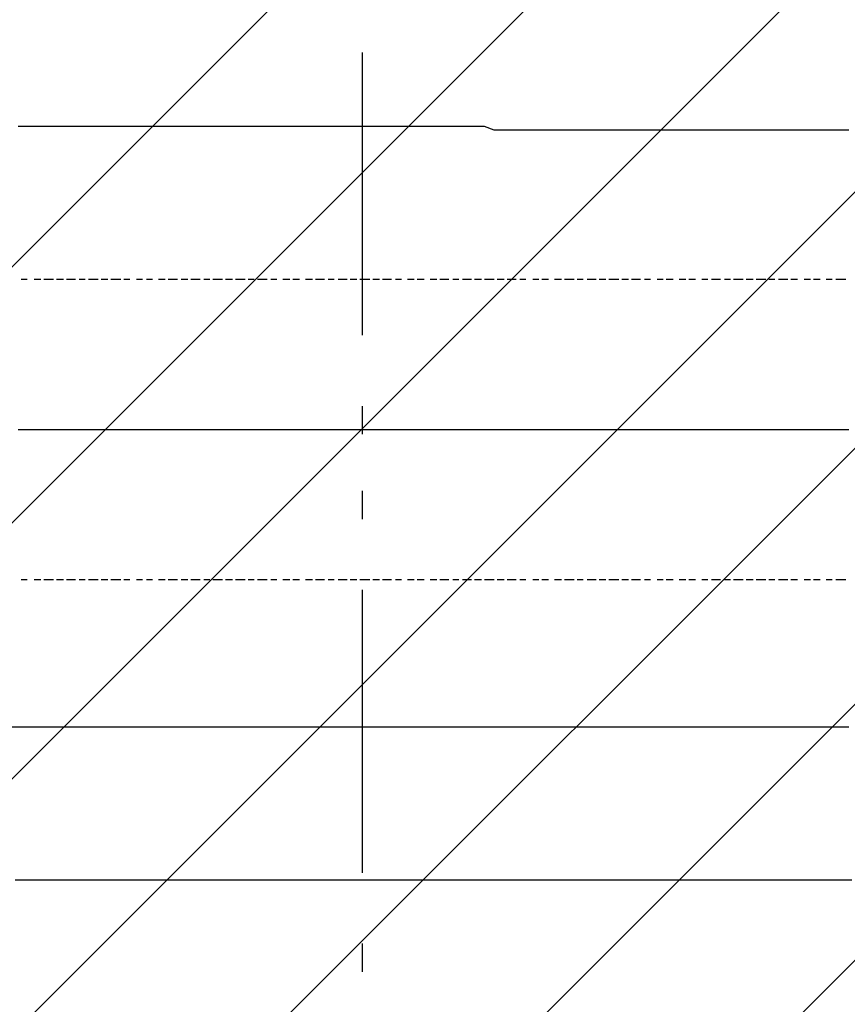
# Model space of a CAD drawing. Extents: x 997 to 109698, y 921 to 94021.
# Tile 358 of 656: x 11244 to 12341, y 49873 to 51178. Entities that reach past the tile are written whole.
import ezdxf

# ---------------------------------------------------------------- set-up
doc = ezdxf.new("R2010")
doc.units = 0
doc.header["$MEASUREMENT"] = 0
for name, color, linetype in [('12', 7, 'CONTINUOUS'), ('28', 7, 'CONTINUOUS'), ('40', 7, 'CONTINUOUS')]:
    doc.layers.add(name, color=color, linetype=linetype)

msp = doc.modelspace()

# ---------------------------------------------------------------- linework, layer by layer
at = {"layer": '12', "color": 5}
for p, q in [((11249.630503, 51036.563401), (11241.630503, 51036.563401)), ((11262.630503, 51036.563401), (11249.630503, 51036.563401)), ((11271.630503, 51036.563401), (11262.630503, 51036.563401)), ((11279.630503, 51036.563401), (11271.630503, 51036.563401)), ((11292.630503, 51036.563401), (11279.630503, 51036.563401)), ((11301.630503, 51036.563401), (11292.630503, 51036.563401)), ((11309.630503, 51036.563401), (11301.630503, 51036.563401)), ((11322.630503, 51036.563401), (11309.630503, 51036.563401)), ((11330.630503, 51036.563401), (11322.630503, 51036.563401)), ((11342.630503, 51036.563401), (11330.630503, 51036.563401)), ((11351.630503, 51036.563401), (11342.630503, 51036.563401)), ((11360.630503, 51036.563401), (11351.630503, 51036.563401)), ((11372.630503, 51036.563401), (11360.630503, 51036.563401)), ((11381.630503, 51036.563401), (11372.630503, 51036.563401)), ((11389.630503, 51036.563401), (11381.630503, 51036.563401)), ((11402.630503, 51036.563401), (11389.630503, 51036.563401)), ((11411.630503, 51036.563401), (11402.630503, 51036.563401)), ((11419.630503, 51036.563401), (11411.630503, 51036.563401)), ((11432.630503, 51036.563401), (11419.630503, 51036.563401)), ((11440.630503, 51036.563401), (11432.630503, 51036.563401)), ((11452.630503, 51036.563401), (11440.630503, 51036.563401)), ((11461.630503, 51036.563401), (11452.630503, 51036.563401)), ((11470.630503, 51036.563401), (11461.630503, 51036.563401)), ((11482.630503, 51036.563401), (11470.630503, 51036.563401)), ((11491.630503, 51036.563401), (11482.630503, 51036.563401)), ((11499.630503, 51036.563401), (11491.630503, 51036.563401)), ((11512.630503, 51036.563401), (11499.630503, 51036.563401)), ((11521.630503, 51036.563401), (11512.630503, 51036.563401)), ((11529.630503, 51036.563401), (11521.630503, 51036.563401)), ((11542.630503, 51036.563401), (11529.630503, 51036.563401)), ((11550.630503, 51036.563401), (11542.630503, 51036.563401)), ((11558.630503, 51036.563401), (11550.630503, 51036.563401)), ((11571.630503, 51036.563401), (11558.630503, 51036.563401)), ((11580.630503, 51036.563401), (11571.630503, 51036.563401)), ((11592.630503, 51036.563401), (11580.630503, 51036.563401)), ((11601.630503, 51036.563401), (11592.630503, 51036.563401)), ((11610.630503, 51036.563401), (11601.630503, 51036.563401)), ((11622.630503, 51036.563401), (11610.630503, 51036.563401)), ((11631.630503, 51036.563401), (11622.630503, 51036.563401)), ((11639.630503, 51036.563401), (11631.630503, 51036.563401)), ((11652.630503, 51036.563401), (11639.630503, 51036.563401)), ((11660.630503, 51036.563401), (11652.630503, 51036.563401)), ((11669.630503, 51036.563401), (11660.630503, 51036.563401)), ((11681.630503, 51036.563401), (11669.630503, 51036.563401)), ((11690.630503, 51036.563401), (11681.630503, 51036.563401)), ((11702.630503, 51036.563401), (11690.630503, 51036.563401)), ((11711.630503, 51036.563401), (11702.630503, 51036.563401)), ((11720.630503, 51036.563401), (11711.630503, 51036.563401)), ((11732.630503, 51036.563401), (11720.630503, 51036.563401)), ((11741.630503, 51036.563401), (11732.630503, 51036.563401)), ((11749.630503, 51036.563401), (11741.630503, 51036.563401)), ((11762.630503, 51036.563401), (11749.630503, 51036.563401)), ((11770.630503, 51036.563401), (11762.630503, 51036.563401)), ((11779.630503, 51036.563401), (11770.630503, 51036.563401)), ((11791.630503, 51036.563401), (11779.630503, 51036.563401)), ((11800.630503, 51036.563401), (11791.630503, 51036.563401)), ((11812.630503, 51036.563401), (11800.630503, 51036.563401)), ((11821.630503, 51036.563401), (11812.630503, 51036.563401)), ((11830.630503, 51036.563401), (11821.630503, 51036.563401)), ((11842.630503, 51036.563401), (11830.630503, 51036.563401)), ((11851.630503, 51036.563401), (11842.630503, 51036.563401)), ((11859.630503, 51036.563401), (11851.630503, 51036.563401)), ((11872.630503, 51031.563401), (11859.630503, 51036.563401)), ((11880.630503, 51031.563401), (11872.630503, 51031.563401)), ((11889.630503, 51031.563401), (11880.630503, 51031.563401)), ((11901.630503, 51031.563401), (11889.630503, 51031.563401)), ((11910.630503, 51031.563401), (11901.630503, 51031.563401)), ((11923.630503, 51031.563401), (11910.630503, 51031.563401)), ((11931.630503, 51031.563401), (11923.630503, 51031.563401)), ((11940.630503, 51031.563401), (11931.630503, 51031.563401)), ((11952.630503, 51031.563401), (11940.630503, 51031.563401)), ((11961.630503, 51031.563401), (11952.630503, 51031.563401)), ((11969.630503, 51031.563401), (11961.630503, 51031.563401)), ((11982.630503, 51031.563401), (11969.630503, 51031.563401)), ((11990.630503, 51031.563401), (11982.630503, 51031.563401)), ((11999.630503, 51031.563401), (11990.630503, 51031.563401)), ((12011.630503, 51031.563401), (11999.630503, 51031.563401)), ((12020.630503, 51031.563401), (12011.630503, 51031.563401)), ((12033.630503, 51031.563401), (12020.630503, 51031.563401)), ((12041.630503, 51031.563401), (12033.630503, 51031.563401)), ((12050.630503, 51031.563401), (12041.630503, 51031.563401)), ((12062.630503, 51031.563401), (12050.630503, 51031.563401)), ((12071.630503, 51031.563401), (12062.630503, 51031.563401)), ((12079.630503, 51031.563401), (12071.630503, 51031.563401)), ((12092.630503, 51031.563401), (12079.630503, 51031.563401)), ((12100.630503, 51031.563401), (12092.630503, 51031.563401)), ((12109.630503, 51031.563401), (12100.630503, 51031.563401)), ((12121.630503, 51031.563401), (12109.630503, 51031.563401)), ((12130.630503, 51031.563401), (12121.630503, 51031.563401)), ((12139.630503, 51031.563401), (12130.630503, 51031.563401)), ((12151.630503, 51031.563401), (12139.630503, 51031.563401)), ((12160.630503, 51031.563401), (12151.630503, 51031.563401)), ((12172.630503, 51031.563401), (12160.630503, 51031.563401)), ((12181.630503, 51031.563401), (12172.630503, 51031.563401)), ((12189.630503, 51031.563401), (12181.630503, 51031.563401)), ((12202.630503, 51031.563401), (12189.630503, 51031.563401)), ((12210.630503, 51031.563401), (12202.630503, 51031.563401)), ((12219.630503, 51031.563401), (12210.630503, 51031.563401)), ((12232.630503, 51031.563401), (12219.630503, 51031.563401)), ((12240.630503, 51031.563401), (12232.630503, 51031.563401)), ((12249.630503, 51031.563401), (12240.630503, 51031.563401)), ((12261.630503, 51031.563401), (12249.630503, 51031.563401)), ((12270.630503, 51031.563401), (12261.630503, 51031.563401)), ((12283.630503, 51031.563401), (12270.630503, 51031.563401)), ((12291.630503, 51031.563401), (12283.630503, 51031.563401)), ((12299.630503, 51031.563401), (12291.630503, 51031.563401)), ((12312.630503, 51031.563401), (12299.630503, 51031.563401)), ((12320.630503, 51031.563401), (12312.630503, 51031.563401)), ((12329.630503, 51031.563401), (12320.630503, 51031.563401)), ((12342.630503, 51031.563401), (12329.630503, 51031.563401)), ((11249.630503, 50634.563401), (11241.630503, 50634.563401)), ((11262.630503, 50634.563401), (11249.630503, 50634.563401)), ((11271.630503, 50634.563401), (11262.630503, 50634.563401)), ((11279.630503, 50634.563401), (11271.630503, 50634.563401)), ((11292.630503, 50634.563401), (11279.630503, 50634.563401)), ((11301.630503, 50634.563401), (11292.630503, 50634.563401)), ((11309.630503, 50634.563401), (11301.630503, 50634.563401)), ((11322.630503, 50634.563401), (11309.630503, 50634.563401)), ((11330.630503, 50634.563401), (11322.630503, 50634.563401)), ((11342.630503, 50634.563401), (11330.630503, 50634.563401)), ((11351.630503, 50634.563401), (11342.630503, 50634.563401)), ((11360.630503, 50634.563401), (11351.630503, 50634.563401)), ((11372.630503, 50634.563401), (11360.630503, 50634.563401)), ((11381.630503, 50634.563401), (11372.630503, 50634.563401)), ((11389.630503, 50634.563401), (11381.630503, 50634.563401)), ((11402.630503, 50634.563401), (11389.630503, 50634.563401)), ((11411.630503, 50634.563401), (11402.630503, 50634.563401)), ((11419.630503, 50634.563401), (11411.630503, 50634.563401)), ((11432.630503, 50634.563401), (11419.630503, 50634.563401)), ((11440.630503, 50634.563401), (11432.630503, 50634.563401)), ((11452.630503, 50634.563401), (11440.630503, 50634.563401)), ((11461.630503, 50634.563401), (11452.630503, 50634.563401)), ((11470.630503, 50634.563401), (11461.630503, 50634.563401)), ((11482.630503, 50634.563401), (11470.630503, 50634.563401)), ((11491.630503, 50634.563401), (11482.630503, 50634.563401)), ((11499.630503, 50634.563401), (11491.630503, 50634.563401)), ((11512.630503, 50634.563401), (11499.630503, 50634.563401)), ((11521.630503, 50634.563401), (11512.630503, 50634.563401)), ((11529.630503, 50634.563401), (11521.630503, 50634.563401)), ((11542.630503, 50634.563401), (11529.630503, 50634.563401)), ((11550.630503, 50634.563401), (11542.630503, 50634.563401)), ((11558.630503, 50634.563401), (11550.630503, 50634.563401)), ((11571.630503, 50634.563401), (11558.630503, 50634.563401)), ((11580.630503, 50634.563401), (11571.630503, 50634.563401)), ((11592.630503, 50634.563401), (11580.630503, 50634.563401)), ((11601.630503, 50634.563401), (11592.630503, 50634.563401)), ((11610.630503, 50634.563401), (11601.630503, 50634.563401)), ((11622.630503, 50634.563401), (11610.630503, 50634.563401)), ((11631.630503, 50634.563401), (11622.630503, 50634.563401)), ((11639.630503, 50634.563401), (11631.630503, 50634.563401)), ((11652.630503, 50634.563401), (11639.630503, 50634.563401)), ((11660.630503, 50634.563401), (11652.630503, 50634.563401)), ((11669.630503, 50634.563401), (11660.630503, 50634.563401)), ((11681.630503, 50634.563401), (11669.630503, 50634.563401)), ((11690.630503, 50634.563401), (11681.630503, 50634.563401)), ((11702.630503, 50634.563401), (11690.630503, 50634.563401)), ((11711.630503, 50634.563401), (11702.630503, 50634.563401)), ((11720.630503, 50634.563401), (11711.630503, 50634.563401)), ((11732.630503, 50634.563401), (11720.630503, 50634.563401)), ((11741.630503, 50634.563401), (11732.630503, 50634.563401)), ((11749.630503, 50634.563401), (11741.630503, 50634.563401)), ((11762.630503, 50634.563401), (11749.630503, 50634.563401)), ((11770.630503, 50634.563401), (11762.630503, 50634.563401)), ((11779.630503, 50634.563401), (11770.630503, 50634.563401)), ((11791.630503, 50634.563401), (11779.630503, 50634.563401)), ((11800.630503, 50634.563401), (11791.630503, 50634.563401)), ((11812.630503, 50634.563401), (11800.630503, 50634.563401)), ((11821.630503, 50634.563401), (11812.630503, 50634.563401)), ((11830.630503, 50634.563401), (11821.630503, 50634.563401)), ((11842.630503, 50634.563401), (11830.630503, 50634.563401)), ((11851.630503, 50634.563401), (11842.630503, 50634.563401)), ((11859.630503, 50634.563401), (11851.630503, 50634.563401)), ((11872.630503, 50634.563401), (11859.630503, 50634.563401)), ((11880.630503, 50634.563401), (11872.630503, 50634.563401)), ((11889.630503, 50634.563401), (11880.630503, 50634.563401)), ((11901.630503, 50634.563401), (11889.630503, 50634.563401)), ((11910.630503, 50634.563401), (11901.630503, 50634.563401)), ((11923.630503, 50634.563401), (11910.630503, 50634.563401)), ((11931.630503, 50634.563401), (11923.630503, 50634.563401)), ((11940.630503, 50634.563401), (11931.630503, 50634.563401)), ((11952.630503, 50634.563401), (11940.630503, 50634.563401)), ((11961.630503, 50634.563401), (11952.630503, 50634.563401)), ((11969.630503, 50634.563401), (11961.630503, 50634.563401)), ((11982.630503, 50634.563401), (11969.630503, 50634.563401)), ((11990.630503, 50634.563401), (11982.630503, 50634.563401)), ((11999.630503, 50634.563401), (11990.630503, 50634.563401)), ((12011.630503, 50634.563401), (11999.630503, 50634.563401)), ((12020.630503, 50634.563401), (12011.630503, 50634.563401)), ((12033.630503, 50634.563401), (12020.630503, 50634.563401)), ((12041.630503, 50634.563401), (12033.630503, 50634.563401)), ((12050.630503, 50634.563401), (12041.630503, 50634.563401)), ((12062.630503, 50634.563401), (12050.630503, 50634.563401)), ((12071.630503, 50634.563401), (12062.630503, 50634.563401)), ((12079.630503, 50634.563401), (12071.630503, 50634.563401)), ((12092.630503, 50634.563401), (12079.630503, 50634.563401)), ((12100.630503, 50634.563401), (12092.630503, 50634.563401)), ((12109.630503, 50634.563401), (12100.630503, 50634.563401)), ((12121.630503, 50634.563401), (12109.630503, 50634.563401)), ((12130.630503, 50634.563401), (12121.630503, 50634.563401)), ((12139.630503, 50634.563401), (12130.630503, 50634.563401)), ((12151.630503, 50634.563401), (12139.630503, 50634.563401)), ((12160.630503, 50634.563401), (12151.630503, 50634.563401)), ((12172.630503, 50634.563401), (12160.630503, 50634.563401)), ((12181.630503, 50634.563401), (12172.630503, 50634.563401)), ((12189.630503, 50634.563401), (12181.630503, 50634.563401)), ((12202.630503, 50634.563401), (12189.630503, 50634.563401)), ((12210.630503, 50634.563401), (12202.630503, 50634.563401)), ((12219.630503, 50634.563401), (12210.630503, 50634.563401)), ((12232.630503, 50634.563401), (12219.630503, 50634.563401)), ((12240.630503, 50634.563401), (12232.630503, 50634.563401)), ((12249.630503, 50634.563401), (12240.630503, 50634.563401)), ((12261.630503, 50634.563401), (12249.630503, 50634.563401)), ((12270.630503, 50634.563401), (12261.630503, 50634.563401)), ((12283.630503, 50634.563401), (12270.630503, 50634.563401)), ((12291.630503, 50634.563401), (12283.630503, 50634.563401)), ((12299.630503, 50634.563401), (12291.630503, 50634.563401)), ((12312.630503, 50634.563401), (12299.630503, 50634.563401)), ((12320.630503, 50634.563401), (12312.630503, 50634.563401)), ((12329.630503, 50634.563401), (12320.630503, 50634.563401)), ((12342.630503, 50634.563401), (12329.630503, 50634.563401)), ((11233.630503, 50240.563401), (11245.630503, 50240.563401)), ((11245.630503, 50240.563401), (11253.630503, 50240.563401)), ((11253.630503, 50240.563401), (11262.630503, 50240.563401)), ((11262.630503, 50240.563401), (11275.630503, 50240.563401)), ((11275.630503, 50240.563401), (11283.630503, 50240.563401)), ((11283.630503, 50240.563401), (11292.630503, 50240.563401)), ((11292.630503, 50240.563401), (11305.630503, 50240.563401)), ((11305.630503, 50240.563401), (11313.630503, 50240.563401)), ((11313.630503, 50240.563401), (11322.630503, 50240.563401)), ((11322.630503, 50240.563401), (11334.630503, 50240.563401)), ((11334.630503, 50240.563401), (11342.630503, 50240.563401)), ((11342.630503, 50240.563401), (11356.630503, 50240.563401)), ((11356.630503, 50240.563401), (11364.630503, 50240.563401)), ((11364.630503, 50240.563401), (11372.630503, 50240.563401)), ((11372.630503, 50240.563401), (11385.630503, 50240.563401)), ((11385.630503, 50240.563401), (11393.630503, 50240.563401)), ((11393.630503, 50240.563401), (11402.630503, 50240.563401)), ((11402.630503, 50240.563401), (11415.630503, 50240.563401)), ((11415.630503, 50240.563401), (11423.630503, 50240.563401)), ((11423.630503, 50240.563401), (11432.630503, 50240.563401)), ((11432.630503, 50240.563401), (11444.630503, 50240.563401)), ((11444.630503, 50240.563401), (11452.630503, 50240.563401)), ((11452.630503, 50240.563401), (11466.630503, 50240.563401)), ((11466.630503, 50240.563401), (11474.630503, 50240.563401)), ((11474.630503, 50240.563401), (11482.630503, 50240.563401)), ((11482.630503, 50240.563401), (11495.630503, 50240.563401)), ((11495.630503, 50240.563401), (11503.630503, 50240.563401)), ((11503.630503, 50240.563401), (11512.630503, 50240.563401)), ((11512.630503, 50240.563401), (11525.630503, 50240.563401)), ((11525.630503, 50240.563401), (11533.630503, 50240.563401)), ((11533.630503, 50240.563401), (11542.630503, 50240.563401)), ((11542.630503, 50240.563401), (11554.630503, 50240.563401)), ((11554.630503, 50240.563401), (11563.630503, 50240.563401)), ((11563.630503, 50240.563401), (11576.630503, 50240.563401)), ((11576.630503, 50240.563401), (11584.630503, 50240.563401)), ((11584.630503, 50240.563401), (11592.630503, 50240.563401)), ((11592.630503, 50240.563401), (11605.630503, 50240.563401)), ((11605.630503, 50240.563401), (11614.630503, 50240.563401)), ((11614.630503, 50240.563401), (11622.630503, 50240.563401)), ((11622.630503, 50240.563401), (11635.630503, 50240.563401)), ((11635.630503, 50240.563401), (11643.630503, 50240.563401)), ((11643.630503, 50240.563401), (11652.630503, 50240.563401)), ((11652.630503, 50240.563401), (11665.630503, 50240.563401)), ((11665.630503, 50240.563401), (11673.630503, 50240.563401)), ((11673.630503, 50240.563401), (11686.630503, 50240.563401)), ((11686.630503, 50240.563401), (11694.630503, 50240.563401)), ((11694.630503, 50240.563401), (11702.630503, 50240.563401)), ((11702.630503, 50240.563401), (11715.630503, 50240.563401)), ((11715.630503, 50240.563401), (11724.630503, 50240.563401)), ((11724.630503, 50240.563401), (11732.630503, 50240.563401)), ((11732.630503, 50240.563401), (11745.630503, 50240.563401)), ((11745.630503, 50240.563401), (11753.630503, 50240.563401)), ((11753.630503, 50240.563401), (11762.630503, 50240.563401)), ((11762.630503, 50240.563401), (11775.630503, 50240.563401)), ((11775.630503, 50240.563401), (11783.630503, 50240.563401)), ((11783.630503, 50240.563401), (11796.630503, 50240.563401)), ((11796.630503, 50240.563401), (11804.630503, 50240.563401)), ((11804.630503, 50240.563401), (11812.630503, 50240.563401)), ((11812.630503, 50240.563401), (11825.630503, 50240.563401)), ((11825.630503, 50240.563401), (11834.630503, 50240.563401)), ((11834.630503, 50240.563401), (11842.630503, 50240.563401)), ((11842.630503, 50240.563401), (11855.630503, 50240.563401)), ((11855.630503, 50240.563401), (11863.630503, 50240.563401)), ((11863.630503, 50240.563401), (11872.630503, 50240.563401)), ((11872.630503, 50240.563401), (11885.630503, 50240.563401)), ((11885.630503, 50240.563401), (11893.630503, 50240.563401)), ((11893.630503, 50240.563401), (11901.630503, 50240.563401)), ((11901.630503, 50240.563401), (11914.630503, 50240.563401)), ((11914.630503, 50240.563401), (11923.630503, 50240.563401)), ((11923.630503, 50240.563401), (11935.630503, 50240.563401)), ((11935.630503, 50240.563401), (11944.630503, 50240.563401)), ((11944.630503, 50240.563401), (11952.630503, 50240.563401)), ((11952.630503, 50240.563401), (11965.630503, 50240.563401)), ((11965.630503, 50240.563401), (11974.630503, 50240.563401)), ((11974.630503, 50240.563401), (11982.630503, 50240.563401)), ((11982.630503, 50240.563401), (11995.630503, 50240.563401)), ((11995.630503, 50240.563401), (12003.630503, 50240.563401)), ((12003.630503, 50240.563401), (12011.630503, 50240.563401)), ((12011.630503, 50240.563401), (12024.630503, 50240.563401)), ((12024.630503, 50240.563401), (12033.630503, 50240.563401)), ((12033.630503, 50240.563401), (12045.630503, 50240.563401)), ((12045.630503, 50240.563401), (12054.630503, 50240.563401)), ((12054.630503, 50240.563401), (12062.630503, 50240.563401)), ((12062.630503, 50240.563401), (12075.630503, 50240.563401)), ((12075.630503, 50240.563401), (12084.630503, 50240.563401)), ((12084.630503, 50240.563401), (12092.630503, 50240.563401)), ((12092.630503, 50240.563401), (12105.630503, 50240.563401)), ((12105.630503, 50240.563401), (12113.630503, 50240.563401)), ((12113.630503, 50240.563401), (12121.630503, 50240.563401)), ((12121.630503, 50240.563401), (12134.630503, 50240.563401)), ((12134.630503, 50240.563401), (12143.630503, 50240.563401)), ((12143.630503, 50240.563401), (12155.630503, 50240.563401)), ((12155.630503, 50240.563401), (12164.630503, 50240.563401)), ((12164.630503, 50240.563401), (12172.630503, 50240.563401)), ((12172.630503, 50240.563401), (12185.630503, 50240.563401)), ((12185.630503, 50240.563401), (12194.630503, 50240.563401)), ((12194.630503, 50240.563401), (12202.630503, 50240.563401)), ((12202.630503, 50240.563401), (12215.630503, 50240.563401)), ((12215.630503, 50240.563401), (12223.630503, 50240.563401)), ((12223.630503, 50240.563401), (12232.630503, 50240.563401)), ((12232.630503, 50240.563401), (12244.630503, 50240.563401)), ((12244.630503, 50240.563401), (12253.630503, 50240.563401)), ((12253.630503, 50240.563401), (12265.630503, 50240.563401)), ((12265.630503, 50240.563401), (12274.630503, 50240.563401)), ((12274.630503, 50240.563401), (12283.630503, 50240.563401)), ((12283.630503, 50240.563401), (12295.630503, 50240.563401)), ((12295.630503, 50240.563401), (12304.630503, 50240.563401)), ((12304.630503, 50240.563401), (12312.630503, 50240.563401)), ((12312.630503, 50240.563401), (12325.630503, 50240.563401)), ((12325.630503, 50240.563401), (12333.630503, 50240.563401)), ((12333.630503, 50240.563401), (12342.630503, 50240.563401)), ((11245.630503, 50037.563401), (11237.630503, 50037.563401)), ((11258.630503, 50037.563401), (11245.630503, 50037.563401)), ((11267.630503, 50037.563401), (11258.630503, 50037.563401)), ((11275.630503, 50037.563401), (11267.630503, 50037.563401)), ((11288.630503, 50037.563401), (11275.630503, 50037.563401)), ((11296.630503, 50037.563401), (11288.630503, 50037.563401)), ((11305.630503, 50037.563401), (11296.630503, 50037.563401)), ((11317.630503, 50037.563401), (11305.630503, 50037.563401)), ((11326.630503, 50037.563401), (11317.630503, 50037.563401)), ((11334.630503, 50037.563401), (11326.630503, 50037.563401)), ((11347.630503, 50037.563401), (11334.630503, 50037.563401)), ((11356.630503, 50037.563401), (11347.630503, 50037.563401)), ((11368.630503, 50037.563401), (11356.630503, 50037.563401)), ((11377.630503, 50037.563401), (11368.630503, 50037.563401)), ((11385.630503, 50037.563401), (11377.630503, 50037.563401)), ((11398.630503, 50037.563401), (11385.630503, 50037.563401)), ((11406.630503, 50037.563401), (11398.630503, 50037.563401)), ((11415.630503, 50037.563401), (11406.630503, 50037.563401)), ((11427.630503, 50037.563401), (11415.630503, 50037.563401)), ((11436.630503, 50037.563401), (11427.630503, 50037.563401)), ((11444.630503, 50037.563401), (11436.630503, 50037.563401)), ((11457.630503, 50037.563401), (11444.630503, 50037.563401)), ((11466.630503, 50037.563401), (11457.630503, 50037.563401)), ((11478.630503, 50037.563401), (11466.630503, 50037.563401)), ((11487.630503, 50037.563401), (11478.630503, 50037.563401)), ((11495.630503, 50037.563401), (11487.630503, 50037.563401)), ((11507.630503, 50037.563401), (11495.630503, 50037.563401)), ((11516.630503, 50037.563401), (11507.630503, 50037.563401)), ((11525.630503, 50037.563401), (11516.630503, 50037.563401)), ((11537.630503, 50037.563401), (11525.630503, 50037.563401)), ((11546.630503, 50037.563401), (11537.630503, 50037.563401)), ((11554.630503, 50037.563401), (11546.630503, 50037.563401)), ((11567.630503, 50037.563401), (11554.630503, 50037.563401)), ((11576.630503, 50037.563401), (11567.630503, 50037.563401)), ((11588.630503, 50037.563401), (11576.630503, 50037.563401)), ((11597.630503, 50037.563401), (11588.630503, 50037.563401)), ((11605.630503, 50037.563401), (11597.630503, 50037.563401)), ((11618.630503, 50037.563401), (11605.630503, 50037.563401)), ((11626.630503, 50037.563401), (11618.630503, 50037.563401)), ((11635.630503, 50037.563401), (11626.630503, 50037.563401)), ((11647.630503, 50037.563401), (11635.630503, 50037.563401)), ((11656.630503, 50037.563401), (11647.630503, 50037.563401)), ((11665.630503, 50037.563401), (11656.630503, 50037.563401)), ((11677.630503, 50037.563401), (11665.630503, 50037.563401)), ((11686.630503, 50037.563401), (11677.630503, 50037.563401)), ((11698.630503, 50037.563401), (11686.630503, 50037.563401)), ((11707.630503, 50037.563401), (11698.630503, 50037.563401)), ((11715.630503, 50037.563401), (11707.630503, 50037.563401)), ((11728.630503, 50037.563401), (11715.630503, 50037.563401)), ((11736.630503, 50037.563401), (11728.630503, 50037.563401)), ((11745.630503, 50037.563401), (11736.630503, 50037.563401)), ((11757.630503, 50037.563401), (11745.630503, 50037.563401)), ((11766.630503, 50037.563401), (11757.630503, 50037.563401)), ((11775.630503, 50037.563401), (11766.630503, 50037.563401)), ((11787.630503, 50037.563401), (11775.630503, 50037.563401)), ((11796.630503, 50037.563401), (11787.630503, 50037.563401)), ((11808.630503, 50037.563401), (11796.630503, 50037.563401)), ((11817.630503, 50037.563401), (11808.630503, 50037.563401)), ((11825.630503, 50037.563401), (11817.630503, 50037.563401)), ((11838.630503, 50037.563401), (11825.630503, 50037.563401)), ((11846.630503, 50037.563401), (11838.630503, 50037.563401)), ((11855.630503, 50037.563401), (11846.630503, 50037.563401)), ((11868.630503, 50037.563401), (11855.630503, 50037.563401)), ((11876.630503, 50037.563401), (11868.630503, 50037.563401)), ((11885.630503, 50037.563401), (11876.630503, 50037.563401)), ((11897.630503, 50037.563401), (11885.630503, 50037.563401)), ((11906.630503, 50037.563401), (11897.630503, 50037.563401)), ((11914.630503, 50037.563401), (11906.630503, 50037.563401)), ((11927.630503, 50037.563401), (11914.630503, 50037.563401)), ((11935.630503, 50037.563401), (11927.630503, 50037.563401)), ((11948.630503, 50037.563401), (11935.630503, 50037.563401)), ((11956.630503, 50037.563401), (11948.630503, 50037.563401)), ((11965.630503, 50037.563401), (11956.630503, 50037.563401)), ((11978.630503, 50037.563401), (11965.630503, 50037.563401)), ((11986.630503, 50037.563401), (11978.630503, 50037.563401)), ((11995.630503, 50037.563401), (11986.630503, 50037.563401)), ((12007.630503, 50037.563401), (11995.630503, 50037.563401)), ((12016.630503, 50037.563401), (12007.630503, 50037.563401)), ((12024.630503, 50037.563401), (12016.630503, 50037.563401)), ((12037.630503, 50037.563401), (12024.630503, 50037.563401)), ((12045.630503, 50037.563401), (12037.630503, 50037.563401)), ((12058.630503, 50037.563401), (12045.630503, 50037.563401)), ((12066.630503, 50037.563401), (12058.630503, 50037.563401)), ((12075.630503, 50037.563401), (12066.630503, 50037.563401)), ((12088.630503, 50037.563401), (12075.630503, 50037.563401)), ((12096.630503, 50037.563401), (12088.630503, 50037.563401)), ((12105.630503, 50037.563401), (12096.630503, 50037.563401)), ((12117.630503, 50037.563401), (12105.630503, 50037.563401)), ((12126.630503, 50037.563401), (12117.630503, 50037.563401)), ((12134.630503, 50037.563401), (12126.630503, 50037.563401)), ((12147.630503, 50037.563401), (12134.630503, 50037.563401)), ((12155.630503, 50037.563401), (12147.630503, 50037.563401)), ((12168.630503, 50037.563401), (12155.630503, 50037.563401)), ((12177.630503, 50037.563401), (12168.630503, 50037.563401)), ((12185.630503, 50037.563401), (12177.630503, 50037.563401)), ((12198.630503, 50037.563401), (12185.630503, 50037.563401)), ((12206.630503, 50037.563401), (12198.630503, 50037.563401)), ((12215.630503, 50037.563401), (12206.630503, 50037.563401)), ((12228.630503, 50037.563401), (12215.630503, 50037.563401)), ((12236.630503, 50037.563401), (12228.630503, 50037.563401)), ((12244.630503, 50037.563401), (12236.630503, 50037.563401)), ((12257.630503, 50037.563401), (12244.630503, 50037.563401)), ((12265.630503, 50037.563401), (12257.630503, 50037.563401)), ((12278.630503, 50037.563401), (12265.630503, 50037.563401)), ((12287.630503, 50037.563401), (12278.630503, 50037.563401)), ((12295.630503, 50037.563401), (12287.630503, 50037.563401)), ((12308.630503, 50037.563401), (12295.630503, 50037.563401)), ((12316.630503, 50037.563401), (12308.630503, 50037.563401)), ((12325.630503, 50037.563401), (12316.630503, 50037.563401)), ((12338.630503, 50037.563401), (12325.630503, 50037.563401)), ((12346.630503, 50037.563401), (12338.630503, 50037.563401))]:
    msp.add_line(p, q, dxfattribs=at)
at = {"layer": '12', "color": 1}
for p, q in [((11253.630503, 50833.563401), (11245.630503, 50833.563401)), ((11271.630503, 50833.563401), (11262.630503, 50833.563401)), ((11288.630503, 50833.563401), (11275.630503, 50833.563401)), ((11301.630503, 50833.563401), (11292.630503, 50833.563401)), ((11317.630503, 50833.563401), (11305.630503, 50833.563401)), ((11330.630503, 50833.563401), (11322.630503, 50833.563401)), ((11347.630503, 50833.563401), (11334.630503, 50833.563401)), ((11360.630503, 50833.563401), (11351.630503, 50833.563401)), ((11377.630503, 50833.563401), (11364.630503, 50833.563401)), ((11389.630503, 50833.563401), (11381.630503, 50833.563401)), ((11406.630503, 50833.563401), (11398.630503, 50833.563401)), ((11419.630503, 50833.563401), (11411.630503, 50833.563401)), ((11436.630503, 50833.563401), (11427.630503, 50833.563401)), ((11452.630503, 50833.563401), (11440.630503, 50833.563401)), ((11466.630503, 50833.563401), (11457.630503, 50833.563401)), ((11482.630503, 50833.563401), (11470.630503, 50833.563401)), ((11495.630503, 50833.563401), (11487.630503, 50833.563401)), ((11512.630503, 50833.563401), (11499.630503, 50833.563401)), ((11525.630503, 50833.563401), (11516.630503, 50833.563401)), ((11542.630503, 50833.563401), (11529.630503, 50833.563401)), ((11554.630503, 50833.563401), (11546.630503, 50833.563401)), ((11571.630503, 50833.563401), (11558.630503, 50833.563401)), ((11584.630503, 50833.563401), (11576.630503, 50833.563401)), ((11601.630503, 50833.563401), (11592.630503, 50833.563401)), ((11614.630503, 50833.563401), (11605.630503, 50833.563401)), ((11631.630503, 50833.563401), (11622.630503, 50833.563401)), ((11647.630503, 50833.563401), (11635.630503, 50833.563401)), ((11660.630503, 50833.563401), (11652.630503, 50833.563401)), ((11677.630503, 50833.563401), (11665.630503, 50833.563401)), ((11690.630503, 50833.563401), (11681.630503, 50833.563401)), ((11707.630503, 50833.563401), (11694.630503, 50833.563401)), ((11720.630503, 50833.563401), (11711.630503, 50833.563401)), ((11736.630503, 50833.563401), (11724.630503, 50833.563401)), ((11749.630503, 50833.563401), (11741.630503, 50833.563401)), ((11766.630503, 50833.563401), (11757.630503, 50833.563401)), ((11779.630503, 50833.563401), (11770.630503, 50833.563401)), ((11796.630503, 50833.563401), (11787.630503, 50833.563401)), ((11812.630503, 50833.563401), (11800.630503, 50833.563401)), ((11825.630503, 50833.563401), (11817.630503, 50833.563401)), ((11842.630503, 50833.563401), (11830.630503, 50833.563401)), ((11855.630503, 50833.563401), (11846.630503, 50833.563401)), ((11872.630503, 50833.563401), (11859.630503, 50833.563401)), ((11885.630503, 50833.563401), (11876.630503, 50833.563401)), ((11901.630503, 50833.563401), (11889.630503, 50833.563401)), ((11914.630503, 50833.563401), (11906.630503, 50833.563401)), ((11931.630503, 50833.563401), (11923.630503, 50833.563401)), ((11944.630503, 50833.563401), (11935.630503, 50833.563401)), ((11961.630503, 50833.563401), (11952.630503, 50833.563401)), ((11978.630503, 50833.563401), (11965.630503, 50833.563401)), ((11990.630503, 50833.563401), (11982.630503, 50833.563401)), ((12007.630503, 50833.563401), (11995.630503, 50833.563401)), ((12020.630503, 50833.563401), (12011.630503, 50833.563401)), ((12037.630503, 50833.563401), (12024.630503, 50833.563401)), ((12050.630503, 50833.563401), (12041.630503, 50833.563401)), ((12066.630503, 50833.563401), (12054.630503, 50833.563401)), ((12079.630503, 50833.563401), (12071.630503, 50833.563401)), ((12096.630503, 50833.563401), (12088.630503, 50833.563401)), ((12109.630503, 50833.563401), (12100.630503, 50833.563401)), ((12126.630503, 50833.563401), (12117.630503, 50833.563401)), ((12139.630503, 50833.563401), (12130.630503, 50833.563401)), ((12155.630503, 50833.563401), (12147.630503, 50833.563401)), ((12172.630503, 50833.563401), (12160.630503, 50833.563401)), ((12185.630503, 50833.563401), (12177.630503, 50833.563401)), ((12202.630503, 50833.563401), (12189.630503, 50833.563401)), ((12215.630503, 50833.563401), (12206.630503, 50833.563401)), ((12232.630503, 50833.563401), (12219.630503, 50833.563401)), ((12244.630503, 50833.563401), (12236.630503, 50833.563401)), ((12261.630503, 50833.563401), (12249.630503, 50833.563401)), ((12274.630503, 50833.563401), (12265.630503, 50833.563401)), ((12291.630503, 50833.563401), (12283.630503, 50833.563401)), ((12304.630503, 50833.563401), (12295.630503, 50833.563401)), ((12320.630503, 50833.563401), (12312.630503, 50833.563401)), ((12338.630503, 50833.563401), (12325.630503, 50833.563401)), ((11253.630503, 50435.563401), (11245.630503, 50435.563401)), ((11271.630503, 50435.563401), (11262.630503, 50435.563401)), ((11288.630503, 50435.563401), (11275.630503, 50435.563401)), ((11301.630503, 50435.563401), (11292.630503, 50435.563401)), ((11317.630503, 50435.563401), (11305.630503, 50435.563401)), ((11330.630503, 50435.563401), (11322.630503, 50435.563401)), ((11347.630503, 50435.563401), (11334.630503, 50435.563401)), ((11360.630503, 50435.563401), (11351.630503, 50435.563401)), ((11377.630503, 50435.563401), (11364.630503, 50435.563401)), ((11389.630503, 50435.563401), (11381.630503, 50435.563401)), ((11406.630503, 50435.563401), (11398.630503, 50435.563401)), ((11419.630503, 50435.563401), (11411.630503, 50435.563401)), ((11436.630503, 50435.563401), (11427.630503, 50435.563401)), ((11452.630503, 50435.563401), (11440.630503, 50435.563401)), ((11466.630503, 50435.563401), (11457.630503, 50435.563401)), ((11482.630503, 50435.563401), (11470.630503, 50435.563401)), ((11495.630503, 50435.563401), (11487.630503, 50435.563401)), ((11512.630503, 50435.563401), (11499.630503, 50435.563401)), ((11525.630503, 50435.563401), (11516.630503, 50435.563401)), ((11542.630503, 50435.563401), (11529.630503, 50435.563401)), ((11554.630503, 50435.563401), (11546.630503, 50435.563401)), ((11571.630503, 50435.563401), (11558.630503, 50435.563401)), ((11584.630503, 50435.563401), (11576.630503, 50435.563401)), ((11601.630503, 50435.563401), (11592.630503, 50435.563401)), ((11614.630503, 50435.563401), (11605.630503, 50435.563401)), ((11631.630503, 50435.563401), (11622.630503, 50435.563401)), ((11647.630503, 50435.563401), (11635.630503, 50435.563401)), ((11660.630503, 50435.563401), (11652.630503, 50435.563401)), ((11677.630503, 50435.563401), (11665.630503, 50435.563401)), ((11690.630503, 50435.563401), (11681.630503, 50435.563401)), ((11707.630503, 50435.563401), (11694.630503, 50435.563401)), ((11720.630503, 50435.563401), (11711.630503, 50435.563401)), ((11736.630503, 50435.563401), (11724.630503, 50435.563401)), ((11749.630503, 50435.563401), (11741.630503, 50435.563401)), ((11766.630503, 50435.563401), (11757.630503, 50435.563401)), ((11779.630503, 50435.563401), (11770.630503, 50435.563401)), ((11796.630503, 50435.563401), (11787.630503, 50435.563401)), ((11812.630503, 50435.563401), (11800.630503, 50435.563401)), ((11825.630503, 50435.563401), (11817.630503, 50435.563401)), ((11842.630503, 50435.563401), (11830.630503, 50435.563401)), ((11855.630503, 50435.563401), (11846.630503, 50435.563401)), ((11872.630503, 50435.563401), (11859.630503, 50435.563401)), ((11885.630503, 50435.563401), (11876.630503, 50435.563401)), ((11901.630503, 50435.563401), (11889.630503, 50435.563401)), ((11914.630503, 50435.563401), (11906.630503, 50435.563401)), ((11931.630503, 50435.563401), (11923.630503, 50435.563401)), ((11944.630503, 50435.563401), (11935.630503, 50435.563401)), ((11961.630503, 50435.563401), (11952.630503, 50435.563401)), ((11978.630503, 50435.563401), (11965.630503, 50435.563401)), ((11990.630503, 50435.563401), (11982.630503, 50435.563401)), ((12007.630503, 50435.563401), (11995.630503, 50435.563401)), ((12020.630503, 50435.563401), (12011.630503, 50435.563401)), ((12037.630503, 50435.563401), (12024.630503, 50435.563401)), ((12050.630503, 50435.563401), (12041.630503, 50435.563401)), ((12066.630503, 50435.563401), (12054.630503, 50435.563401)), ((12079.630503, 50435.563401), (12071.630503, 50435.563401)), ((12096.630503, 50435.563401), (12088.630503, 50435.563401)), ((12109.630503, 50435.563401), (12100.630503, 50435.563401)), ((12126.630503, 50435.563401), (12117.630503, 50435.563401)), ((12139.630503, 50435.563401), (12130.630503, 50435.563401)), ((12155.630503, 50435.563401), (12147.630503, 50435.563401)), ((12172.630503, 50435.563401), (12160.630503, 50435.563401)), ((12185.630503, 50435.563401), (12177.630503, 50435.563401)), ((12202.630503, 50435.563401), (12189.630503, 50435.563401)), ((12215.630503, 50435.563401), (12206.630503, 50435.563401)), ((12232.630503, 50435.563401), (12219.630503, 50435.563401)), ((12244.630503, 50435.563401), (12236.630503, 50435.563401)), ((12261.630503, 50435.563401), (12249.630503, 50435.563401)), ((12274.630503, 50435.563401), (12265.630503, 50435.563401)), ((12291.630503, 50435.563401), (12283.630503, 50435.563401)), ((12304.630503, 50435.563401), (12295.630503, 50435.563401)), ((12320.630503, 50435.563401), (12312.630503, 50435.563401)), ((12338.630503, 50435.563401), (12325.630503, 50435.563401))]:
    msp.add_line(p, q, dxfattribs=at)
at = {"layer": '28', "color": 2}
for p, q in [((19068.876354, 58685.955237), (6572.636205, 46189.715089)), ((19408.287609, 58685.955237), (6572.636205, 45850.303834)), ((19747.698864, 58685.955237), (6572.636205, 45510.892579)), ((20087.110119, 58685.955237), (6572.636205, 45171.481324)), ((20426.521374, 58685.955237), (6861.224411, 45120.658275)), ((7200.635666, 45120.658275), (20765.932629, 58685.955237)), ((7540.046921, 45120.658275), (21105.343884, 58685.955237))]:
    msp.add_line(p, q, dxfattribs=at)
at = {"layer": '40', "color": 8, "linetype": 'Continuous'}
for p, q in [((11697.636205, 51134.704238), (11697.636205, 50759.704238)), ((11697.636205, 50665.954238), (11697.636205, 50628.454238)), ((11697.636205, 50553.454238), (11697.636205, 50515.954238)), ((11697.636205, 50422.204238), (11697.636205, 50047.204238)), ((11697.636205, 49953.454238), (11697.636205, 49915.954238))]:
    msp.add_line(p, q, dxfattribs=at)

doc.saveas('drawing.dxf')
